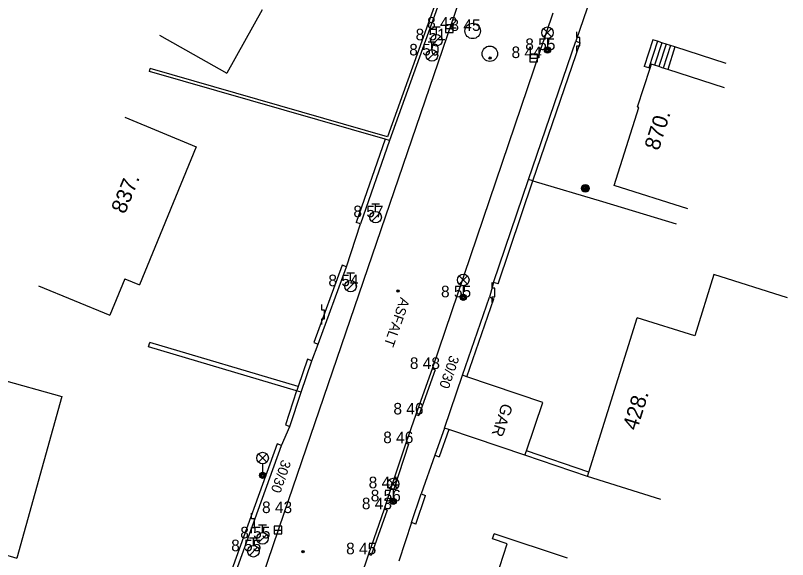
# Model space of a CAD drawing. Extents: x -538441 to -536770, y -1181008 to -1179809.
# Drawn here: x -538155.1 to -538105, y -1180775.3 to -1180740 of the extents above; entities that cross this region are included whole.
import ezdxf

# ---------------------------------------------------------------- set-up
doc = ezdxf.new("R2010")
doc.units = 0
for name, color, linetype in [('Vrstva 10', 7, 'Continuous'), ('Vrstva 11', 7, 'Continuous'), ('Vrstva 20', 7, 'Continuous'), ('Vrstva 24', 7, 'Continuous'), ('Vrstva 25', 7, 'Continuous'), ('Vrstva 27', 7, 'Continuous'), ('Vrstva 28', 7, 'Continuous'), ('Vrstva 33', 7, 'Continuous'), ('Vrstva 4', 7, 'Continuous'), ('Vrstva 40', 7, 'Continuous'), ('Vrstva 41', 7, 'Continuous'), ('Vrstva 47', 7, 'Continuous'), ('Vrstva 5', 7, 'Continuous'), ('Vrstva 7', 7, 'Continuous'), ('Vrstva 8', 7, 'Continuous')]:
    doc.layers.add(name, color=color, linetype=linetype)

msp = doc.modelspace()

# ---------------------------------------------------------------- linework, layer by layer
at = {"layer": 'Vrstva 10'}
for p, q in [((-538137.64, -1180772.29), (-538126.17, -1180738.76)), ((-538120.23, -1180739.89), (-538128.06, -1180762.95)), ((-538128.06, -1180762.95), (-538129.11, -1180765.9)), ((-538129.11, -1180765.9), (-538129.77, -1180767.76)), ((-538129.77, -1180767.76), (-538130.73, -1180770.68)), ((-538130.73, -1180770.68), (-538131.17, -1180772.04)), ((-538131.17, -1180772.04), (-538132.19, -1180774.96)), ((-538145.66, -1180795.71), (-538137.64, -1180772.29)), ((-538132.19, -1180774.96), (-538137.77, -1180791.46))]:
    msp.add_line(p, q, dxfattribs=at)
at = {"layer": 'Vrstva 11'}
for p, q in [((-538113.748, -1180741.627), (-538114.31, -1180743.36)), ((-538113.462, -1180741.719), (-538114.024, -1180743.452)), ((-538113.177, -1180741.812), (-538113.65, -1180743.27)), ((-538112.891, -1180741.904), (-538113.364, -1180743.362)), ((-538112.606, -1180741.997), (-538113.079, -1180743.455)), ((-538112.32, -1180742.089), (-538112.793, -1180743.547)), ((-538127.871, -1180763.017), (-538128.921, -1180765.967)), ((-538127.871, -1180763.017), (-538128.06, -1180762.95)), ((-538129.11, -1180765.9), (-538128.921, -1180765.967)), ((-538129.58, -1180767.822), (-538130.54, -1180770.742)), ((-538129.58, -1180767.822), (-538129.77, -1180767.76)), ((-538130.73, -1180770.68), (-538130.54, -1180770.742)), ((-538130.981, -1180772.105), (-538131.17, -1180772.04)), ((-538130.981, -1180772.105), (-538132.001, -1180775.025)), ((-538132.19, -1180774.96), (-538132.001, -1180775.025))]:
    msp.add_line(p, q, dxfattribs=at)
for points in [[(-538108.992, -1180743.169), (-538112.32, -1180742.089), (-538112.606, -1180741.997), (-538112.891, -1180741.904), (-538113.177, -1180741.812), (-538113.462, -1180741.719), (-538113.748, -1180741.627)], [(-538113.949, -1180743.477), (-538114.024, -1180743.452), (-538114.31, -1180743.36)]]:
    msp.add_lwpolyline(points, dxfattribs=at)
at = {"layer": 'Vrstva 20'}
for centre, radius in [((-538124.297, -1180742.804), 0.075), ((-538124.297, -1180742.804), 0.0204), ((-538130.26, -1180757.91), 0.075), ((-538130.26, -1180757.91), 0.0204), ((-538136.42, -1180774.78), 0.075), ((-538136.42, -1180774.78), 0.0204)]:
    msp.add_circle(centre, radius, dxfattribs=at)
at = {"layer": 'Vrstva 24'}
for p, q in [((-538118.679, -1180741.469), (-538118.68, -1180741.101)), ((-538118.496, -1180741.47), (-538118.679, -1180741.469)), ((-538118.496, -1180742.022), (-538118.496, -1180741.47)), ((-538118.68, -1180742.39), (-538118.679, -1180742.022)), ((-538118.679, -1180742.022), (-538118.496, -1180742.022)), ((-538124.169, -1180757.719), (-538124.17, -1180757.351)), ((-538123.986, -1180757.72), (-538124.169, -1180757.719)), ((-538123.986, -1180758.272), (-538123.986, -1180757.72)), ((-538124.17, -1180758.64), (-538124.169, -1180758.272)), ((-538124.169, -1180758.272), (-538123.986, -1180758.272)), ((-538135.209, -1180759.149), (-538135.21, -1180758.781)), ((-538135.026, -1180759.15), (-538135.209, -1180759.149)), ((-538135.026, -1180759.702), (-538135.026, -1180759.15)), ((-538135.21, -1180760.07), (-538135.209, -1180759.702)), ((-538135.209, -1180759.702), (-538135.026, -1180759.702)), ((-538139.76, -1180772.669), (-538139.76, -1180772.301)), ((-538139.577, -1180772.671), (-538139.76, -1180772.669)), ((-538139.577, -1180773.223), (-538139.577, -1180772.671)), ((-538139.76, -1180773.59), (-538139.76, -1180773.223)), ((-538139.76, -1180773.223), (-538139.577, -1180773.223))]:
    msp.add_line(p, q, dxfattribs=at)
at = {"layer": 'Vrstva 25'}
for radius in [0.25, 0.2, 0.15, 0.1, 0.05]:
    msp.add_circle((-538118.13, -1180751.25), radius, dxfattribs=at)
at = {"layer": 'Vrstva 27'}
for p, q in [((-538127.19, -1180740.9), (-538126.69, -1180740.9)), ((-538121.72, -1180742.81), (-538121.22, -1180742.81)), ((-538138.29, -1180773.39), (-538137.79, -1180773.39))]:
    msp.add_line(p, q, dxfattribs=at)
for points in [[(-538127.19, -1180741.15), (-538126.69, -1180741.15), (-538126.69, -1180740.65), (-538127.19, -1180740.65)], [(-538121.72, -1180743.06), (-538121.22, -1180743.06), (-538121.22, -1180742.56), (-538121.72, -1180742.56)], [(-538138.29, -1180773.64), (-538137.79, -1180773.64), (-538137.79, -1180773.14), (-538138.29, -1180773.14)]]:
    msp.add_lwpolyline(points, close=True, dxfattribs=at)
for centre in [(-538125.43, -1180741.05), (-538124.32, -1180742.53)]:
    msp.add_circle(centre, 0.5, dxfattribs=at)
at = {"layer": 'Vrstva 28'}
for p, q in [((-538128.03, -1180740.785), (-538127.53, -1180740.785)), ((-538127.78, -1180741.285), (-538127.78, -1180740.785)), ((-538128.038, -1180741.932), (-538127.508, -1180741.402)), ((-538128.32, -1180741.765), (-538127.82, -1180741.765)), ((-538128.07, -1180742.265), (-538128.07, -1180741.765)), ((-538128.328, -1180742.912), (-538127.798, -1180742.382)), ((-538131.97, -1180752.245), (-538131.47, -1180752.245)), ((-538131.72, -1180752.745), (-538131.72, -1180752.245)), ((-538131.978, -1180753.392), (-538131.448, -1180752.862)), ((-538133.59, -1180756.715), (-538133.09, -1180756.715)), ((-538133.34, -1180757.215), (-538133.34, -1180756.715)), ((-538133.598, -1180757.862), (-538133.068, -1180757.332)), ((-538139.3, -1180773.054), (-538138.8, -1180773.054)), ((-538139.05, -1180773.554), (-538139.05, -1180773.054)), ((-538139.89, -1180773.884), (-538139.39, -1180773.884)), ((-538139.64, -1180774.384), (-538139.64, -1180773.884)), ((-538139.309, -1180774.201), (-538138.779, -1180773.671)), ((-538139.899, -1180775.031), (-538139.369, -1180774.501))]:
    msp.add_line(p, q, dxfattribs=at)
for centre in [(-538127.78, -1180741.66), (-538128.07, -1180742.64), (-538131.72, -1180753.12), (-538133.34, -1180757.59), (-538139.05, -1180773.93), (-538139.64, -1180774.76)]:
    msp.add_circle(centre, 0.375, dxfattribs=at)
at = {"layer": 'Vrstva 33'}
for p, q in [((-538120.845, -1180741.43), (-538120.315, -1180740.9)), ((-538120.845, -1180740.9), (-538120.315, -1180741.43)), ((-538120.58, -1180741.54), (-538120.58, -1180742.29)), ((-538126.305, -1180757.45), (-538125.775, -1180756.92)), ((-538126.305, -1180756.92), (-538125.775, -1180757.45)), ((-538126.04, -1180757.56), (-538126.04, -1180758.31)), ((-538139.305, -1180768.99), (-538138.775, -1180768.46)), ((-538139.305, -1180768.46), (-538138.775, -1180768.99)), ((-538139.04, -1180769.1), (-538139.04, -1180769.85)), ((-538130.845, -1180770.67), (-538130.315, -1180770.14)), ((-538130.845, -1180770.14), (-538130.315, -1180770.67)), ((-538130.58, -1180770.78), (-538130.58, -1180771.53))]:
    msp.add_line(p, q, dxfattribs=at)
for centre, radius in [((-538120.58, -1180741.165), 0.375), ((-538120.58, -1180742.29), 0.2), ((-538120.58, -1180742.29), 0.145), ((-538120.58, -1180742.29), 0.0876), ((-538126.04, -1180757.185), 0.375), ((-538126.04, -1180758.31), 0.2), ((-538126.04, -1180758.31), 0.145), ((-538126.04, -1180758.31), 0.0876), ((-538139.04, -1180768.725), 0.375), ((-538139.04, -1180769.85), 0.2), ((-538139.04, -1180769.85), 0.145), ((-538139.04, -1180769.85), 0.0876), ((-538130.58, -1180770.405), 0.375), ((-538130.58, -1180771.53), 0.2), ((-538130.58, -1180771.53), 0.145), ((-538130.58, -1180771.53), 0.0876)]:
    msp.add_circle(centre, radius, dxfattribs=at)
at = {"layer": 'Vrstva 5'}
for p, q in [((-538139.067, -1180739.695), (-538141.36, -1180743.78)), ((-538145.72, -1180741.333), (-538141.36, -1180743.78)), ((-538116.26, -1180751.06), (-538114.664, -1180746.021)), ((-538114.664, -1180746.021), (-538114.76, -1180745.99)), ((-538147.963, -1180746.646), (-538143.34, -1180748.55)), ((-538143.34, -1180748.55), (-538147.03, -1180757.51)), ((-538111.493, -1180752.569), (-538116.26, -1180751.06)), ((-538109.794, -1180756.84), (-538111.039, -1180760.8)), ((-538105.024, -1180758.34), (-538109.794, -1180756.84)), ((-538147.973, -1180757.122), (-538148.94, -1180759.47)), ((-538147.973, -1180757.122), (-538147.03, -1180757.51)), ((-538153.563, -1180757.566), (-538148.94, -1180759.47)), ((-538111.039, -1180760.8), (-538114.76, -1180759.63)), ((-538156.861, -1180763.387), (-538152.047, -1180764.737)), ((-538127.25, -1180766.78), (-538126.09, -1180763.36)), ((-538152.047, -1180764.737), (-538154.98, -1180775.2)), ((-538113.226, -1180771.419), (-538117.996, -1180769.919)), ((-538124.14, -1180773.962), (-538124.03, -1180773.629)), ((-538123.19, -1180774.276), (-538124.14, -1180773.962)), ((-538119.283, -1180775.2), (-538124.03, -1180773.629)), ((-538124.438, -1180778.051), (-538123.19, -1180774.276))]:
    msp.add_line(p, q, dxfattribs=at)
for points in [[(-538113.86, -1180743.202), (-538113.949, -1180743.477), (-538114.76, -1180745.99)], [(-538109.102, -1180744.738), (-538112.793, -1180743.547), (-538113.079, -1180743.455), (-538113.364, -1180743.362), (-538113.65, -1180743.27), (-538113.86, -1180743.202)], [(-538117.996, -1180769.919), (-538117.906, -1180769.632), (-538114.76, -1180759.63)], [(-538120.881, -1180765.127), (-538125.805, -1180763.457), (-538126.09, -1180763.36)], [(-538122.041, -1180768.547), (-538121.944, -1180768.262), (-538120.881, -1180765.127)], [(-538122.041, -1180768.547), (-538126.968, -1180766.883), (-538127.25, -1180766.78)], [(-538159.794, -1180773.85), (-538155.99, -1180774.916), (-538154.98, -1180775.2)]]:
    msp.add_lwpolyline(points, dxfattribs=at)
at = {"layer": 'Vrstva 7'}
for p, q in [((-538127.698, -1180738.872), (-538130.945, -1180747.906)), ((-538121.526, -1180750.767), (-538118.456, -1180741.817)), ((-538130.945, -1180747.906), (-538146.32, -1180743.487)), ((-538131.108, -1180748.067), (-538132.973, -1180753.452)), ((-538123.786, -1180757.436), (-538121.526, -1180750.767)), ((-538121.526, -1180750.767), (-538117.02, -1180752.108)), ((-538117.02, -1180752.108), (-538112.233, -1180753.546)), ((-538133.882, -1180756.237), (-538135.722, -1180761.247)), ((-538125.805, -1180763.457), (-538124.056, -1180758.398)), ((-538136.74, -1180764.08), (-538146.347, -1180761.229)), ((-538136.134, -1180762.322), (-538136.74, -1180764.08)), ((-538126.968, -1180766.883), (-538127.608, -1180768.643)), ((-538138.102, -1180767.798), (-538141.872, -1180778.278)), ((-538117.906, -1180769.632), (-538121.944, -1180768.262)), ((-538117.996, -1180769.919), (-538122.041, -1180768.547)), ((-538129.105, -1180773.005), (-538128.485, -1180771.145))]:
    msp.add_line(p, q, dxfattribs=at)
for points in [[(-538127.698, -1180738.872), (-538127.51, -1180738.94), (-538130.82, -1180748.15)], [(-538121.526, -1180750.767), (-538121.81, -1180750.67), (-538118.74, -1180741.72), (-538118.456, -1180741.817)], [(-538130.82, -1180748.15), (-538131.108, -1180748.067), (-538146.375, -1180743.679), (-538146.32, -1180743.487)], [(-538130.82, -1180748.15), (-538132.69, -1180753.55), (-538132.973, -1180753.452)], [(-538123.786, -1180757.436), (-538124.07, -1180757.34), (-538121.81, -1180750.67)], [(-538135.722, -1180761.247), (-538135.44, -1180761.35), (-538133.6, -1180756.34), (-538133.882, -1180756.237)], [(-538126.09, -1180763.36), (-538124.34, -1180758.3), (-538124.056, -1180758.398)], [(-538136.55, -1180764.45), (-538136.838, -1180764.365), (-538146.432, -1180761.517), (-538146.347, -1180761.229)], [(-538137.565, -1180766.576), (-538137.28, -1180766.67), (-538136.55, -1180764.45), (-538135.85, -1180762.42), (-538136.134, -1180762.322)], [(-538136.74, -1180764.08), (-538136.834, -1180764.354), (-538136.838, -1180764.365), (-538137.565, -1180766.576)], [(-538127.25, -1180766.78), (-538127.89, -1180768.54), (-538127.608, -1180768.643)], [(-538141.872, -1180778.278), (-538141.59, -1180778.38), (-538137.82, -1180767.9), (-538138.102, -1180767.798)], [(-538129.105, -1180773.005), (-538129.39, -1180772.91), (-538128.77, -1180771.05), (-538128.485, -1180771.145)]]:
    msp.add_lwpolyline(points, dxfattribs=at)
at = {"layer": 'Vrstva 8'}
for p, q in [((-538117.31, -1180737.5), (-538118.74, -1180741.72)), ((-538133.6, -1180756.34), (-538132.69, -1180753.55)), ((-538124.07, -1180757.34), (-538124.34, -1180758.3)), ((-538135.85, -1180762.42), (-538135.44, -1180761.35)), ((-538137.82, -1180767.9), (-538137.28, -1180766.67)), ((-538127.89, -1180768.54), (-538128.77, -1180771.05)), ((-538129.39, -1180772.91), (-538130.22, -1180775.4))]:
    msp.add_line(p, q, dxfattribs=at)

# ---------------------------------------------------------------- texts
at = {"layer": 'Vrstva 4'}
for s, p in [(' 8 42', (-538128.659, -1180740.9)), (' 8 45', (-538127.15, -1180741.05)), (' 8 51', (-538129.405, -1180741.66)), (' 8 50', (-538129.819, -1180742.64)), (' 8 55', (-538122.3, -1180742.29)), (' 8 44', (-538123.189, -1180742.81)), (' 8 57', (-538133.439, -1180753.12)), (' 8 54', (-538135.059, -1180757.59)), (' 8 55', (-538127.76, -1180758.31)), (' 8 48', (-538129.779, -1180762.95)), (' 8 46', (-538130.846, -1180765.9)), (' 8 46', (-538131.506, -1180767.76)), (' 8 44', (-538132.449, -1180770.68)), (' 8 56', (-538132.316, -1180771.53)), (' 8 43', (-538139.359, -1180772.29)), (' 8 43', (-538132.889, -1180772.04)), (' 8 55', (-538140.77, -1180773.93)), (' 8 55', (-538141.36, -1180774.76)), (' 8 45', (-538133.91, -1180774.96))]:
    msp.add_text(s, height=0.75, dxfattribs=at).set_placement(p)
at = {"layer": 'Vrstva 40'}
for s, rotation, p in [('ASFALT', 250.6216, (-538130.104, -1180758.274)), ('30/30', 251.0471, (-538126.898, -1180762.021)), ('30/30', 250.6483, (-538137.799, -1180768.784))]:
    msp.add_text(s, height=0.65, rotation=rotation, dxfattribs=at).set_placement(p)
at = {"layer": 'Vrstva 41'}
msp.add_text('GAR', height=0.75, rotation=251.264, dxfattribs=at).set_placement((-538123.521, -1180765.126))
at = {"layer": 'Vrstva 47'}
for s, rotation, p in [('870.', 72.4255, (-538113.375, -1180748.848)), ('837.', 67.6167, (-538147.973, -1180752.958)), ('428.', 72.5411, (-538114.783, -1180766.989))]:
    msp.add_text(s, height=1, rotation=rotation, dxfattribs=at).set_placement(p)

doc.saveas('drawing.dxf')
